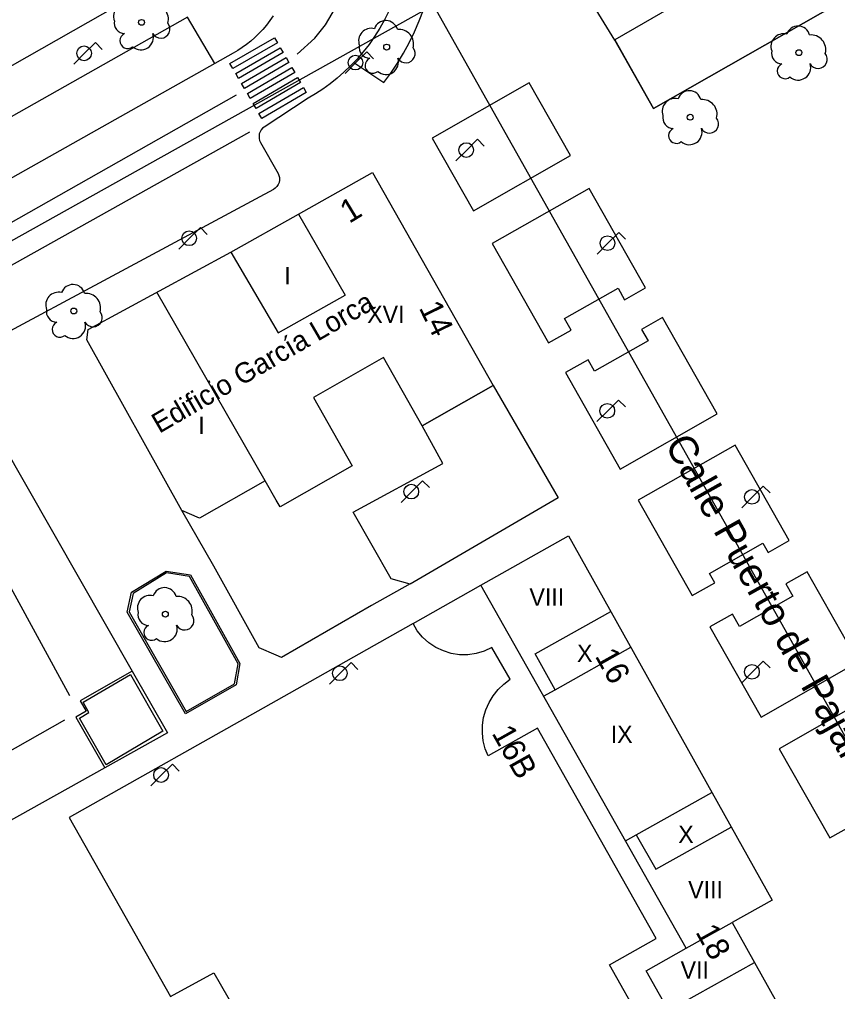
# Model space of a CAD drawing. Extents: x 282771 to 285132, y 4823109 to 4825496.
# Drawn here: x 283868.8 to 283939.7, y 4823604.2 to 4823688.4 of the extents above; entities that cross this region are included whole.
import ezdxf

# ---------------------------------------------------------------- set-up
doc = ezdxf.new("R2010")
doc.units = 0
for name, color, linetype in [('ACERA-BORDILLO', 7, 'Continuous'), ('ACERA-INTERIOR', 7, 'Continuous'), ('ARBOL', 7, 'Continuous'), ('CALLE-EJE', 7, 'Continuous'), ('CALLE-TEXTO', 7, 'Continuous'), ('EDIFICIO', 7, 'Continuous'), ('FAROLA', 7, 'Continuous'), ('MEDIANERA', 7, 'Continuous'), ('NUM-LOCAL', 7, 'Continuous'), ('NUM-PORTAL', 7, 'Continuous'), ('PARQUE-JARDIN-AREA', 7, 'Continuous'), ('PASO-PEATONES', 7, 'Continuous'), ('SENAL-VIARIA', 7, 'Continuous'), ('TXT-ALTURA-EDIFICIO', 7, 'Continuous'), ('TXT-EDIFICIOS', 7, 'Continuous'), ('ZONA-VERDE', 7, 'Continuous')]:
    doc.layers.add(name, color=color, linetype=linetype)

msp = doc.modelspace()

# ---------------------------------------------------------------- linework, layer by layer
at = {"layer": 'ACERA-BORDILLO'}
for points in [[(283890.83, 4823688.709), (283890.543, 4823688.293), (283890.238, 4823687.896), (283889.916, 4823687.518), (283889.581, 4823687.161), (283889.233, 4823686.824), (283888.874, 4823686.51), (283888.506, 4823686.217), (283888.131, 4823685.945), (283887.75, 4823685.696), (283887.365, 4823685.468), (283885.772, 4823684.572), (283883.406, 4823688.566), (283763.392, 4823620.78)], [(283900.856, 4823689.11), (283900.476, 4823688.35), (283900.06, 4823687.614), (283899.612, 4823686.903), (283899.132, 4823686.221), (283898.625, 4823685.568), (283898.091, 4823684.947), (283897.535, 4823684.358), (283896.958, 4823683.804), (283896.363, 4823683.283), (283895.754, 4823682.798), (283895.133, 4823682.347), (283894.502, 4823681.931), (283893.864, 4823681.55), (283890.048, 4823679.062)], [(283890.048, 4823679.062), (283889.909, 4823678.953), (283889.786, 4823678.814), (283889.688, 4823678.647), (283889.623, 4823678.462), (283889.595, 4823678.267), (283889.606, 4823678.074), (283889.651, 4823677.894), (283889.723, 4823677.733), (283891.245, 4823675.037), (283891.32, 4823674.868), (283891.365, 4823674.678), (283891.371, 4823674.473), (283891.335, 4823674.267), (283891.256, 4823674.074), (283891.141, 4823673.904), (283891.001, 4823673.767), (283890.847, 4823673.665), (283865.223, 4823659.895)], [(283864.871, 4823655.918), (283878.617, 4823631.928), (283874.108, 4823629.352), (283874.615, 4823628.464), (283873.727, 4823627.956), (283876.24, 4823623.56), (283819.222, 4823591.753)]]:
    msp.add_lwpolyline(points, dxfattribs=at)
at = {"layer": 'ACERA-INTERIOR'}
for points in [[(283902.69, 4823639.488), (283899.341, 4823637.608), (283891.551, 4823633.128), (283891.081, 4823633.328), (283889.621, 4823633.938), (283885.691, 4823641.028), (283882.911, 4823645.838)], [(283883.223, 4823628.227), (283878.175, 4823637.034), (283878.555, 4823638.764), (283881.545, 4823640.604), (283883.658, 4823640.278), (283887.932, 4823632.596), (283887.612, 4823630.749), (283883.223, 4823628.227)], [(283902.94, 4823636.048), (283908.82, 4823639.368)], [(283878.175, 4823637.034), (283878.177, 4823637.029)], [(283878.617, 4823631.928), (283881.671, 4823626.598), (283876.24, 4823623.56)], [(283887.831, 4823630.988), (283887.831, 4823630.991)]]:
    msp.add_lwpolyline(points, dxfattribs=at)
at = {"layer": 'ARBOL'}
for centre in [(283879.415, 4823688.127), (283900.655, 4823685.989), (283936.38, 4823685.508), (283926.96, 4823679.908), (283873.541, 4823663.126), (283881.481, 4823636.868)]:
    msp.add_circle(centre, 0.255, dxfattribs=at)
for centre, radius, start, end in [((283878.085, 4823688.657), 1.097, 75.4318, 200.55608), ((283880.475, 4823688.387), 1.272, 345.03273, 95.79925), ((283877.975, 4823688.087), 0.935, 168.59898, 268.13236), ((283881.085, 4823687.557), 0.797, 208.96246, 38.99103), ((283900.585, 4823687.249), 1.038, 15.64228, 161.38435), ((283936.31, 4823686.768), 1.038, 15.64228, 161.38435), ((283878.215, 4823686.537), 0.672, 113.73672, 309.4725), ((283879.355, 4823686.837), 1.086, 228.95447, 17.92796), ((283899.325, 4823686.519), 1.097, 75.4318, 200.55608), ((283901.715, 4823686.249), 1.272, 345.03273, 95.79925), ((283935.05, 4823686.038), 1.097, 75.4318, 200.55608), ((283937.44, 4823685.768), 1.272, 345.03273, 95.79925), ((283899.215, 4823685.949), 0.935, 168.59898, 268.13236), ((283902.325, 4823685.419), 0.797, 208.96246, 38.99103), ((283934.94, 4823685.468), 0.935, 168.59898, 268.13236), ((283938.05, 4823684.938), 0.797, 208.96246, 38.99103), ((283899.455, 4823684.399), 0.672, 113.73672, 309.4725), ((283900.595, 4823684.699), 1.086, 228.95447, 17.92796), ((283935.18, 4823683.918), 0.672, 113.73672, 309.4725), ((283936.32, 4823684.218), 1.086, 228.95447, 17.92796), ((283926.89, 4823681.168), 1.038, 15.64228, 161.38435), ((283925.63, 4823680.438), 1.097, 75.4318, 200.55608), ((283928.02, 4823680.168), 1.272, 345.03273, 95.79925), ((283925.52, 4823679.868), 0.935, 168.59898, 268.13236), ((283928.63, 4823679.338), 0.797, 208.96246, 38.99103), ((283925.76, 4823678.318), 0.672, 113.73672, 309.4725), ((283926.9, 4823678.618), 1.086, 228.95447, 17.92796), ((283873.471, 4823664.386), 1.038, 15.64228, 161.38435), ((283872.211, 4823663.656), 1.097, 75.4318, 200.55608), ((283874.601, 4823663.386), 1.272, 345.03273, 95.79925), ((283872.101, 4823663.086), 0.935, 168.59898, 268.13236), ((283875.211, 4823662.556), 0.797, 208.96246, 38.99103), ((283872.341, 4823661.536), 0.672, 113.73672, 309.4725), ((283873.481, 4823661.836), 1.086, 228.95447, 17.92796), ((283881.411, 4823638.128), 1.038, 15.64228, 161.38435), ((283880.151, 4823637.398), 1.097, 75.4318, 200.55608), ((283882.541, 4823637.128), 1.272, 345.03273, 95.79925), ((283880.041, 4823636.828), 0.935, 168.59898, 268.13236), ((283883.151, 4823636.298), 0.797, 208.96246, 38.99103), ((283880.281, 4823635.278), 0.672, 113.73672, 309.4725), ((283881.421, 4823635.578), 1.086, 228.95447, 17.92796)]:
    msp.add_arc(centre, radius, start, end, dxfattribs=at)
at = {"layer": 'CALLE-EJE'}
for points in [[(283904.71, 4823689.628), (283747.472, 4823601.808)], [(283961.69, 4823588.479), (283904.71, 4823689.628)]]:
    msp.add_lwpolyline(points, dxfattribs=at)
at = {"layer": 'EDIFICIO'}
for points in [[(283903.73, 4823653.188), (283900.37, 4823659.098), (283894.311, 4823655.648), (283897.681, 4823649.718), (283891.421, 4823646.158), (283891.081, 4823646.748), (283890.121, 4823648.428), (283884.441, 4823645.178), (283882.911, 4823645.838), (283874.671, 4823660.618), (283874.781, 4823661.538), (283887.151, 4823668.218), (283893.011, 4823671.518), (283899.42, 4823675.138), (283909.89, 4823656.688), (283903.73, 4823653.188)], [(283926.35, 4823600.289), (283923.14, 4823605.969), (283926.62, 4823607.939), (283908.82, 4823639.368), (283916.41, 4823643.658), (283934.06, 4823612.099), (283930.59, 4823610.159), (283935.71, 4823601.009)]]:
    msp.add_lwpolyline(points, dxfattribs=at)
at = {"layer": 'FAROLA'}
for p, q in [((283875.421, 4823686.378), (283874.481, 4823685.448)), ((283876.011, 4823685.788), (283875.421, 4823686.378)), ((283874.481, 4823685.448), (283873.551, 4823684.508)), ((283898.933, 4823685.573), (283897.993, 4823684.644)), ((283899.523, 4823684.984), (283898.933, 4823685.573)), ((283897.993, 4823684.644), (283897.063, 4823683.704)), ((283908.53, 4823677.998), (283907.59, 4823677.068)), ((283909.12, 4823677.408), (283908.53, 4823677.998)), ((283907.59, 4823677.068), (283906.66, 4823676.128)), ((283884.521, 4823670.358), (283883.581, 4823669.428)), ((283885.111, 4823669.768), (283884.521, 4823670.358)), ((283883.581, 4823669.428), (283882.651, 4823668.488)), ((283920.773, 4823669.934), (283919.833, 4823669.004)), ((283921.363, 4823669.344), (283920.773, 4823669.934)), ((283919.833, 4823669.004), (283918.903, 4823668.064)), ((283920.752, 4823655.412), (283919.812, 4823654.483)), ((283921.342, 4823654.823), (283920.752, 4823655.412)), ((283919.812, 4823654.483), (283918.882, 4823653.543)), ((283903.77, 4823648.418), (283902.83, 4823647.488)), ((283904.36, 4823647.828), (283903.77, 4823648.418)), ((283902.83, 4823647.488), (283901.9, 4823646.548)), ((283933.291, 4823647.958), (283932.351, 4823647.028)), ((283933.881, 4823647.368), (283933.291, 4823647.958)), ((283932.351, 4823647.028), (283931.421, 4823646.088)), ((283897.581, 4823632.678), (283896.641, 4823631.748)), ((283898.171, 4823632.088), (283897.581, 4823632.678)), ((283933.291, 4823632.801), (283932.351, 4823631.871)), ((283933.881, 4823632.211), (283933.291, 4823632.801)), ((283896.641, 4823631.748), (283895.711, 4823630.808)), ((283932.351, 4823631.871), (283931.421, 4823630.931)), ((283882.091, 4823623.868), (283881.151, 4823622.938)), ((283882.681, 4823623.278), (283882.091, 4823623.868)), ((283881.151, 4823622.938), (283880.221, 4823621.998))]:
    msp.add_line(p, q, dxfattribs=at)
for centre in [(283874.441, 4823685.448), (283897.953, 4823684.644), (283907.55, 4823677.068), (283883.541, 4823669.428), (283919.793, 4823669.004), (283919.772, 4823654.483), (283902.79, 4823647.488), (283932.311, 4823647.028), (283896.601, 4823631.748), (283932.311, 4823631.871), (283881.111, 4823622.938)]:
    msp.add_circle(centre, 0.637, dxfattribs=at)
at = {"layer": 'MEDIANERA'}
for points in [[(283887.151, 4823668.218), (283893.011, 4823671.518)], [(283893.011, 4823671.518), (283897.071, 4823664.498)], [(283887.151, 4823668.218), (283891.264, 4823661.228)], [(283890.121, 4823648.428), (283880.741, 4823664.758)], [(283891.264, 4823661.228), (283897.071, 4823664.498)], [(283915.25, 4823630.328), (283913.52, 4823633.428), (283920.08, 4823637.088)], [(283915.25, 4823630.328), (283921.81, 4823633.998)], [(283914.25, 4823629.768), (283915.25, 4823630.328)], [(283922.29, 4823617.758), (283928.84, 4823621.428)], [(283922.29, 4823617.758), (283923.97, 4823614.779), (283930.51, 4823618.428)], [(283921.35, 4823617.238), (283922.29, 4823617.758)], [(283926.62, 4823607.939), (283930.59, 4823610.159)], [(283925.08, 4823602.529), (283932.52, 4823606.689)]]:
    msp.add_lwpolyline(points, dxfattribs=at)
at = {"layer": 'PARQUE-JARDIN-AREA'}
msp.add_lwpolyline([(283897.344, 4823791.315), (283954.505, 4823822.966), (283993.905, 4823845.086), (284006.275, 4823852.286), (284060.894, 4823760.846), (284064.724, 4823754.436), (284094.083, 4823705.346), (284071.403, 4823692.625), (284054.033, 4823682.885), (284044.203, 4823700.165), (284034.404, 4823717.395), (284023.134, 4823737.225), (284000.474, 4823724.325), (283973.883, 4823709.194), (283923.768, 4823680.665), (283920.428, 4823686.59), (283912.522, 4823699.468), (283936.689, 4823713.41), (283918.951, 4823744.095), (283923.637, 4823746.196)], close=True, dxfattribs=at)
at = {"layer": 'PASO-PEATONES'}
for points in [[(283887.33, 4823684.133), (283887.079, 4823684.566), (283890.937, 4823686.803), (283891.187, 4823686.37)], [(283887.831, 4823683.268), (283887.58, 4823683.701), (283891.438, 4823685.937), (283891.689, 4823685.505)], [(283888.333, 4823682.403), (283888.082, 4823682.836), (283891.94, 4823685.072), (283892.19, 4823684.64)], [(283888.834, 4823681.538), (283888.584, 4823681.97), (283892.441, 4823684.207), (283892.692, 4823683.775)], [(283889.336, 4823680.673), (283889.085, 4823681.105), (283892.943, 4823683.342), (283893.194, 4823682.909)], [(283889.838, 4823679.808), (283889.587, 4823680.24), (283893.444, 4823682.477), (283893.695, 4823682.044)]]:
    msp.add_lwpolyline(points, close=True, dxfattribs=at)
at = {"layer": 'SENAL-VIARIA'}
for points in [[(283892.898, 4823685.381), (283894.441, 4823686.758), (283895.366, 4823687.921), (283896.6, 4823690.034), (283897.288, 4823691.791), (283897.739, 4823693.714), (283897.929, 4823695.565), (283897.929, 4823697.987), (283897.763, 4823699.578), (283897.383, 4823701.026), (283896.529, 4823703.352), (283895.461, 4823706.011), (283894.558, 4823707.498), (283890.785, 4823714.359), (283850.572, 4823785.251)], [(283885.772, 4823684.572), (283765.27, 4823616.721)], [(283766.378, 4823613.202), (283887.657, 4823681.841)], [(283862.812, 4823664.119), (283888.808, 4823678.659)], [(283873.208, 4823629.801), (283860.363, 4823653.262)], [(283817.636, 4823596.455), (283872.769, 4823627.721)]]:
    msp.add_lwpolyline(points, dxfattribs=at)
at = {"layer": 'ZONA-VERDE'}
for p, q in [((283888.203, 4823695.763), (283860.303, 4823679.903)), ((283903.723, 4823653.173), (283909.883, 4823656.673)), ((283909.883, 4823656.673), (283915.532, 4823646.943)), ((283905.522, 4823649.923), (283903.723, 4823653.173)), ((283897.752, 4823645.703), (283905.522, 4823649.923)), ((283915.532, 4823646.943), (283902.682, 4823639.473)), ((283901.042, 4823639.943), (283897.752, 4823645.703)), ((283902.682, 4823639.473), (283901.042, 4823639.943)), ((283883.279, 4823628.432), (283887.477, 4823630.844))]:
    msp.add_line(p, q, dxfattribs=at)
for points in [[(283926.094, 4823689.866), (283920.436, 4823686.604), (283923.775, 4823680.68), (283973.89, 4823709.208)], [(283900.856, 4823689.11), (283900.476, 4823688.35), (283900.06, 4823687.614), (283899.612, 4823686.903), (283899.132, 4823686.221), (283898.625, 4823685.568), (283898.091, 4823684.947), (283897.807, 4823684.647), (283900.415, 4823682.919), (283901.015, 4823683.736), (283901.583, 4823684.584), (283902.115, 4823685.463), (283902.61, 4823686.368), (283903.066, 4823687.298), (283903.481, 4823688.251), (283903.854, 4823689.224)], [(283916.59, 4823676.592), (283913.009, 4823682.891), (283904.6, 4823678.111), (283908.181, 4823671.811), (283916.59, 4823676.592)], [(283923.099, 4823665.144), (283918.21, 4823673.742), (283909.801, 4823668.962), (283914.689, 4823660.363), (283916.643, 4823661.474), (283916.078, 4823662.469), (283920.71, 4823665.102), (283921.275, 4823664.108), (283923.099, 4823665.144)], [(283924.562, 4823662.57), (283922.739, 4823661.533), (283923.305, 4823660.538), (283918.673, 4823657.905), (283918.107, 4823658.9), (283916.153, 4823657.789), (283920.902, 4823649.435), (283929.311, 4823654.216), (283924.562, 4823662.57)], [(283935.544, 4823643.254), (283930.85, 4823651.51), (283922.44, 4823646.729), (283927.134, 4823638.473), (283929.088, 4823639.584), (283928.626, 4823640.397), (283933.258, 4823643.03), (283933.72, 4823642.217), (283935.544, 4823643.254)], [(283883.562, 4823640.141), (283881.577, 4823640.447), (283878.688, 4823638.669), (283878.334, 4823637.058), (283883.279, 4823628.432)], [(283887.477, 4823630.844), (283887.775, 4823632.57), (283883.562, 4823640.141)], [(283941.526, 4823632.731), (283937.084, 4823640.543), (283935.261, 4823639.507), (283935.867, 4823638.441), (283931.235, 4823635.807), (283930.629, 4823636.874), (283928.675, 4823635.763), (283933.116, 4823627.95), (283941.526, 4823632.731)], [(283902.94, 4823636.048), (283898.921, 4823633.788), (283891.081, 4823629.368), (283873.151, 4823619.268), (283881.921, 4823603.739), (283885.692, 4823605.815), (283891.081, 4823596.429)], [(283922.76, 4823601.529), (283919.96, 4823606.499), (283924, 4823608.779), (283913.72, 4823626.998), (283909.45, 4823624.588), (283909.19, 4823625.218), (283909.03, 4823625.888), (283908.95, 4823626.568), (283908.96, 4823627.248), (283909.06, 4823627.928), (283909.25, 4823628.588), (283909.53, 4823629.218), (283909.88, 4823629.808), (283910.31, 4823630.338), (283910.8, 4823630.818), (283911.36, 4823631.228), (283909.77, 4823633.978), (283909.11, 4823633.668), (283908.42, 4823633.458), (283907.7, 4823633.358), (283906.98, 4823633.358), (283906.26, 4823633.468), (283905.57, 4823633.678), (283904.91, 4823633.978), (283904.31, 4823634.388), (283903.77, 4823634.868), (283903.31, 4823635.428), (283902.94, 4823636.048)], [(283947.472, 4823622.272), (283943.079, 4823629.999), (283934.67, 4823625.218), (283939.062, 4823617.491), (283941.017, 4823618.602), (283940.486, 4823619.536), (283945.118, 4823622.169), (283945.649, 4823621.236), (283947.472, 4823622.272)]]:
    msp.add_lwpolyline(points, dxfattribs=at)
msp.add_lwpolyline([(283874.047, 4823627.848), (283874.861, 4823628.349), (283874.359, 4823629.245), (283878.468, 4823631.632), (283881.275, 4823626.735), (283876.339, 4823623.819)], close=True, dxfattribs=at)

# ---------------------------------------------------------------- texts
at = {"layer": 'CALLE-TEXTO'}
msp.add_text('Calle Puerto de Pajares', height=2.5, rotation=299.39356, dxfattribs=at).set_placement((283924.715, 4823651.568))
at = {"layer": 'NUM-LOCAL'}
for s, rotation, p in [('14', 296.24135, (283903.42, 4823663.403)), ('16B', 299.30004, (283909.723, 4823626.566))]:
    msp.add_text(s, height=2, rotation=rotation, dxfattribs=at).set_placement(p)
at = {"layer": 'NUM-PORTAL'}
for s, rotation, p in [('1', 31.39004, (283897.407, 4823670.665)), ('16', 299.03004, (283918.673, 4823633.243)), ('18', 299.03004, (283927.381, 4823609.345))]:
    msp.add_text(s, height=2, rotation=rotation, dxfattribs=at).set_placement(p)
at = {"layer": 'TXT-ALTURA-EDIFICIO'}
for s, p in [('I', (283891.788, 4823665.442)), ('XVI', (283898.972, 4823662.102)), ('I', (283884.334, 4823652.467)), ('VIII', (283913.03, 4823637.598)), ('X', (283917.154, 4823632.738)), ('IX', (283920.073, 4823625.718)), ('X', (283925.924, 4823617.048)), ('VIII', (283926.79, 4823612.249)), ('VII', (283926.13, 4823605.299))]:
    msp.add_text(s, height=1.5, rotation=0.00004, dxfattribs=at).set_placement(p)
at = {"layer": 'TXT-EDIFICIOS'}
msp.add_text('Edificio García Lorca', height=1.75, rotation=30.17572, dxfattribs=at).set_placement((283880.955, 4823652.486))

doc.saveas('drawing.dxf')
